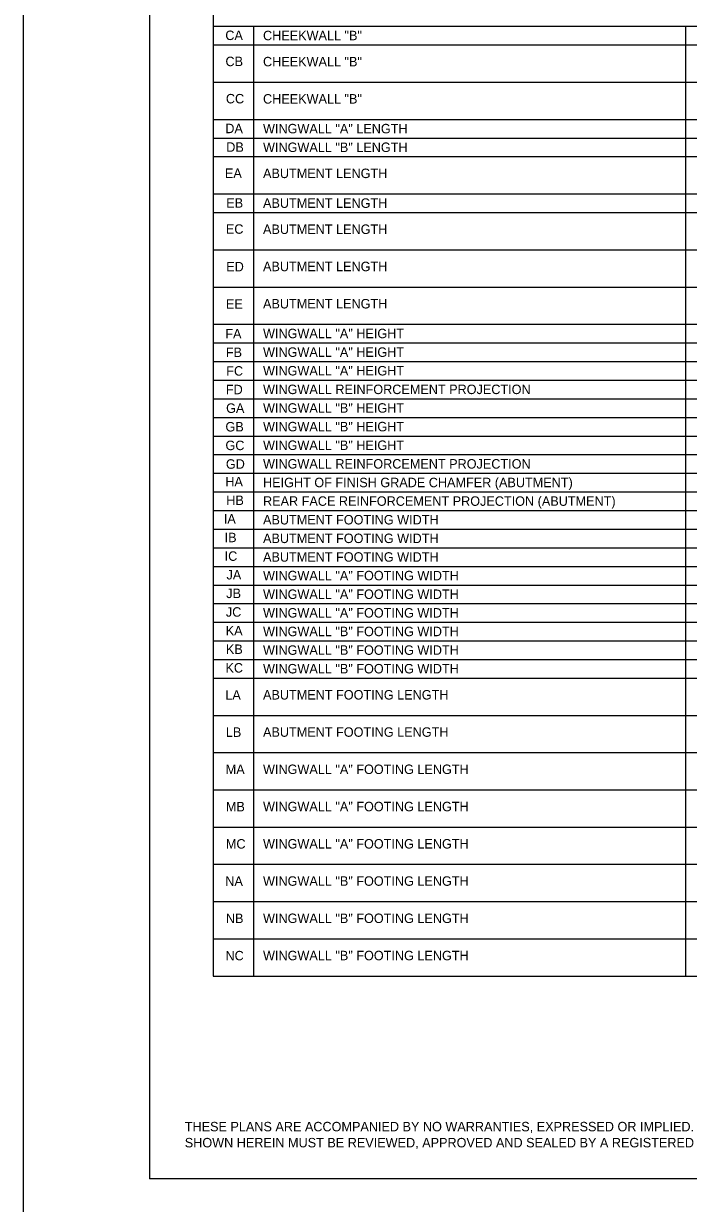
# Model space of a CAD drawing. Extents: x -5022 to -159, y 1126 to 7226.
# Drawn here: x -2158.1 to -1947.1, y 4103.3 to 4477.4 of the extents above; entities that cross this region are included whole.
import ezdxf

# ---------------------------------------------------------------- set-up
doc = ezdxf.new("R2010")
doc.units = 0
for name, color, linetype in [('2', 7, 'Continuous'), ('5', 7, 'Continuous'), ('PLT-BNDY', 7, 'Continuous')]:
    doc.layers.add(name, color=color, linetype=linetype)

msp = doc.modelspace()

# ---------------------------------------------------------------- linework, layer by layer
at = {"layer": '2'}
for p in [(-2118.13, 4675.14), (-1332.13, 4111.14)]:
    msp.add_line(p, (-2118.13, 4111.14), dxfattribs=at)
at = {"layer": '5'}
for p, q in [((-2097.97, 4656.54), (-2097.97, 4175.39)), ((-2097.97, 4476.58), (-1722.02, 4476.58)), ((-2085.18, 4476.58), (-2085.18, 4175.39)), ((-1948.02, 4476.58), (-1948.02, 4175.39)), ((-2097.97, 4470.68), (-1722.02, 4470.68)), ((-2097.97, 4458.87), (-1722.02, 4458.87)), ((-2097.97, 4447.06), (-1722.02, 4447.06)), ((-2097.97, 4441.15), (-1722.02, 4441.15)), ((-2097.97, 4435.25), (-1722.02, 4435.25)), ((-2097.97, 4423.43), (-1722.02, 4423.43)), ((-2097.97, 4417.53), (-1722.02, 4417.53)), ((-2097.97, 4405.72), (-1722.02, 4405.72)), ((-2097.97, 4393.9), (-1722.02, 4393.9)), ((-2097.97, 4382.09), (-1722.02, 4382.09)), ((-2097.97, 4376.19), (-1722.02, 4376.19)), ((-2097.97, 4370.28), (-1722.02, 4370.28)), ((-2097.97, 4364.38), (-1722.02, 4364.38)), ((-2097.97, 4358.47), (-1722.02, 4358.47)), ((-2097.97, 4352.57), (-1722.02, 4352.57)), ((-2097.97, 4346.66), (-1722.02, 4346.66)), ((-2097.97, 4340.75), (-1722.02, 4340.75)), ((-2097.97, 4334.85), (-1722.02, 4334.85)), ((-2097.97, 4328.94), (-1722.02, 4328.94)), ((-2097.97, 4323.04), (-1722.02, 4323.04)), ((-2097.97, 4317.13), (-1722.02, 4317.13)), ((-2097.97, 4311.22), (-1722.02, 4311.22)), ((-2097.97, 4305.32), (-1722.02, 4305.32)), ((-2097.97, 4299.41), (-1722.02, 4299.41)), ((-2097.97, 4293.51), (-1722.02, 4293.51)), ((-2097.97, 4287.6), (-1722.02, 4287.6)), ((-2097.97, 4281.7), (-1722.02, 4281.7)), ((-2097.97, 4275.79), (-1722.02, 4275.79)), ((-2097.97, 4269.89), (-1722.02, 4269.89)), ((-2097.97, 4258.07), (-1722.02, 4258.07)), ((-2097.97, 4246.26), (-1722.02, 4246.26)), ((-2097.97, 4234.45), (-1722.02, 4234.45)), ((-2097.97, 4222.64), (-1722.02, 4222.64)), ((-2097.97, 4210.83), (-1722.02, 4210.83)), ((-2097.97, 4199.02), (-1722.02, 4199.02)), ((-2097.97, 4187.21), (-1722.02, 4187.21)), ((-2097.97, 4175.39), (-1722.02, 4175.39))]:
    msp.add_line(p, q, dxfattribs=at)
at = {"layer": 'PLT-BNDY'}
msp.add_lwpolyline([(-2158.13, 4689.81), (-1317.13, 4689.81), (-1317.13, 4095.81), (-2158.13, 4095.81)], close=True, dxfattribs=at)

# ---------------------------------------------------------------- texts
at = {"layer": '2'}
for s, height, p in [('CA', 3, (-2094.11, 4472.22)), ('CHEEKWALL "B"', 3.0001, (-2082.14, 4472.16)), ('CB', 3, (-2094.06, 4463.94)), ('CHEEKWALL "B"', 3.0001, (-2082.14, 4463.88)), ('CC', 3, (-2093.93, 4452.13)), ('CHEEKWALL "B"', 3.0001, (-2082.14, 4452.07)), ('DA', 3, (-2094.11, 4442.69)), ('WINGWALL "A" LENGTH', 3.0001, (-2082.14, 4442.63)), ('DB', 3, (-2093.81, 4436.78)), ('WINGWALL "B" LENGTH', 3.0001, (-2082.14, 4436.72)), ('EA', 3, (-2094.23, 4428.5)), ('ABUTMENT LENGTH', 3.0001, (-2082.14, 4428.45)), ('EB', 3, (-2093.81, 4419.07)), ('ABUTMENT LENGTH', 3.0001, (-2082.14, 4419.01)), ('EC', 3, (-2093.93, 4410.79)), ('ABUTMENT LENGTH', 3.0001, (-2082.14, 4410.73)), ('ED', 3, (-2093.81, 4398.86)), ('ABUTMENT LENGTH', 3.0001, (-2082.14, 4398.92)), ('EE', 3, (-2093.92, 4387.05)), ('ABUTMENT LENGTH', 3.0001, (-2082.14, 4387.11)), ('FA', 3, (-2094.11, 4377.61)), ('WINGWALL "A" HEIGHT', 3.0001, (-2082.14, 4377.67)), ('FB', 3, (-2093.93, 4371.71)), ('WINGWALL "A" HEIGHT', 3.0001, (-2082.14, 4371.76)), ('FC', 3, (-2093.81, 4365.8)), ('WINGWALL "A" HEIGHT', 3.0001, (-2082.14, 4365.86)), ('FD', 3, (-2093.93, 4359.9)), ('WINGWALL REINFORCEMENT PROJECTION', 3.0001, (-2082.14, 4359.95)), ('GA', 3, (-2093.86, 4353.99)), ('WINGWALL "B" HEIGHT', 3.0001, (-2082.14, 4354.05)), ('WINGWALL "B" HEIGHT', 3.0001, (-2082.14, 4348.14)), ('GB', 3, (-2094.06, 4348.09)), ('GC', 3, (-2094.06, 4342.18)), ('WINGWALL "B" HEIGHT', 3.0001, (-2082.14, 4342.23)), ('GD', 3, (-2093.93, 4336.28)), ('WINGWALL REINFORCEMENT PROJECTION', 3.0001, (-2082.14, 4336.33)), ('HA', 3, (-2094.11, 4330.7)), ('HEIGHT OF FINISH GRADE CHAMFER (ABUTMENT)', 3.0001, (-2082.14, 4330.42)), ('HB', 3, (-2093.81, 4324.79)), ('REAR FACE REINFORCEMENT PROJECTION (ABUTMENT)', 3.0001, (-2082.14, 4324.52)), ('IA', 3, (-2094.58, 4318.89)), ('ABUTMENT FOOTING WIDTH', 3.0001, (-2082.14, 4318.61)), ('IB', 3, (-2094.32, 4312.98)), ('ABUTMENT FOOTING WIDTH', 3.0001, (-2082.14, 4312.71)), ('IC', 3, (-2094.32, 4307.08)), ('ABUTMENT FOOTING WIDTH', 3.0001, (-2082.14, 4306.8)), ('JA', 3, (-2093.73, 4301.17)), ('WINGWALL "A" FOOTING WIDTH', 3.0001, (-2082.14, 4300.9)), ('JB', 3, (-2093.81, 4295.26)), ('WINGWALL "A" FOOTING WIDTH', 3.0001, (-2082.14, 4294.99)), ('JC', 3, (-2093.93, 4289.36)), ('WINGWALL "A" FOOTING WIDTH', 3.0001, (-2082.14, 4289.08)), ('KA', 3, (-2093.98, 4283.45)), ('WINGWALL "B" FOOTING WIDTH', 3.0001, (-2082.14, 4283.18)), ('KB', 3, (-2093.93, 4277.55)), ('WINGWALL "B" FOOTING WIDTH', 3.0001, (-2082.14, 4277.27)), ('KC', 3, (-2094.06, 4271.64)), ('WINGWALL "B" FOOTING WIDTH', 3.0001, (-2082.14, 4271.37)), ('LA', 3, (-2094.11, 4263.06)), ('ABUTMENT FOOTING LENGTH', 3.0001, (-2082.14, 4263.09)), ('LB', 3, (-2093.93, 4251.25)), ('ABUTMENT FOOTING LENGTH', 3.0001, (-2082.14, 4251.28)), ('MA', 3, (-2093.98, 4239.44)), ('WINGWALL "A" FOOTING LENGTH', 3.0001, (-2082.14, 4239.47)), ('MB', 3, (-2093.93, 4227.63)), ('WINGWALL "A" FOOTING LENGTH', 3.0001, (-2082.14, 4227.66)), ('MC', 3, (-2093.93, 4215.82)), ('WINGWALL "A" FOOTING LENGTH', 3.0001, (-2082.14, 4215.84)), ('NA', 3, (-2094.11, 4204.01)), ('WINGWALL "B" FOOTING LENGTH', 3.0001, (-2082.14, 4204.03)), ('NB', 3, (-2093.93, 4192.2)), ('WINGWALL "B" FOOTING LENGTH', 3.0001, (-2082.14, 4192.22)), ('NC', 3, (-2094.06, 4180.38)), ('WINGWALL "B" FOOTING LENGTH', 3.0001, (-2082.14, 4180.41)), ('THESE PLANS ARE ACCOMPANIED BY NO WARRANTIES, EXPRESSED OR IMPLIED. CONSTRUCTION PLANS PREPARED FROM DESIGN AND DETAIL INFORMATION', 3.00008, (-2106.97, 4126.16)), ('SHOWN HEREIN MUST BE REVIEWED, APPROVED AND SEALED BY A REGISTERED PROFESSIONAL ENGINEER FOR EACH SPECIFIC PROJECT.', 3.00008, (-2106.97, 4121.07))]:
    msp.add_text(s, height=height, dxfattribs=at).set_placement(p)

doc.saveas('drawing.dxf')
